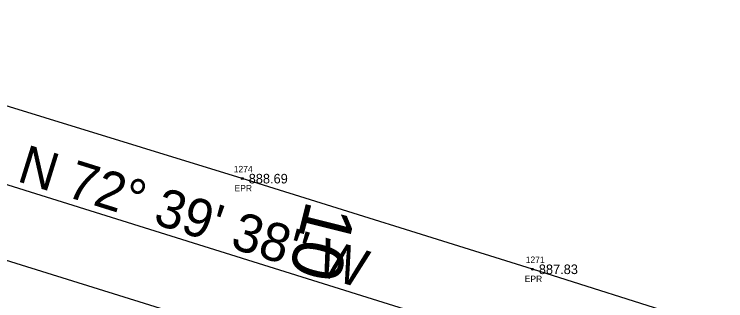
# Model space of a CAD drawing. Extents: x 1448136 to 1453623, y 1125056 to 1128842.
# Drawn here: x 1449636 to 1449747.7, y 1126782.3 to 1126827.2 of the extents above; entities that cross this region are included whole.
import ezdxf

# ---------------------------------------------------------------- set-up
doc = ezdxf.new("R2010")
doc.units = 0
for name, color, linetype in [('RD_EX_Road', 7, 'Continuous'), ('RD_EX_Road_txCode', 7, 'Continuous'), ('RD_EX_TX_Road_ELEV', 7, 'Continuous'), ('RD_HC_Cl', 7, 'Continuous'), ('RD_HC_Data', 7, 'Continuous'), ('RD_HC_TX_Sta50', 7, 'Continuous'), ('RD_SMD_Locator', 7, 'Continuous')]:
    doc.layers.add(name, color=color, linetype=linetype)

msp = doc.modelspace()

# ---------------------------------------------------------------- linework, layer by layer
at = {"layer": 'RD_EX_Road'}
for points in [[(1450334.81, 1126677.22), (1450288.34, 1126667.77), (1450239.92, 1126662.52), (1450192.72, 1126661.45), (1450145.26, 1126665.09), (1450097.34, 1126672.81), (1450049.7, 1126684.25), (1450007.41, 1126696.7), (1449955.88, 1126712.65), (1449909.23, 1126727.21), (1449862.31, 1126741.85), (1449813.73, 1126756.84), (1449766.18, 1126771.72), (1449717.33, 1126787.19), (1449671.79, 1126801.4), (1449624.98, 1126815.8), (1449576.84, 1126830.74), (1449569.21, 1126834.03), (1449511.24, 1126851.67), (1449482.54, 1126860.68), (1449432.31, 1126877.02)], [(1450340.73, 1126655.01), (1450291.74, 1126645.33), (1450242.07, 1126639.91), (1450191.92, 1126637.95), (1450184.99, 1126636.16), (1450163.38, 1126634.92), (1450141.93, 1126638.08), (1450123.3, 1126641.98), (1450121.61, 1126644.88), (1450093.17, 1126650), (1450044.99, 1126661.93), (1449996.8, 1126675.54), (1449949.24, 1126690.23), (1449901.53, 1126705.51), (1449854.27, 1126720.01), (1449807.04, 1126735.02), (1449759.58, 1126749.86), (1449712.08, 1126764.7), (1449664.51, 1126779.32), (1449616.94, 1126794.11), (1449569.36, 1126808.87), (1449521.79, 1126823.57), (1449474.36, 1126838.35), (1449426.72, 1126853.6)]]:
    msp.add_lwpolyline(points, dxfattribs=at)
at = {"layer": 'RD_HC_Cl'}
msp.add_line((1450033.34, 1126676.03), (1449295.29, 1126906.46), dxfattribs=at)
at = {"layer": 'RD_SMD_Locator'}
for centre in [(1449671.79, 1126801.4), (1449717.33, 1126787.19)]:
    msp.add_circle(centre, 0.15, dxfattribs=at)

# ---------------------------------------------------------------- texts
at = {"layer": 'RD_EX_Road_txCode'}
for s, p in [('1274', (1449670.44, 1126802.4)), ('EPR', (1449670.56, 1126799.4)), ('1271', (1449716.27, 1126788.19)), ('EPR', (1449716.11, 1126785.19))]:
    msp.add_text(s, height=1, dxfattribs=at).set_placement(p)
at = {"layer": 'RD_EX_TX_Road_ELEV'}
for s, p in [('888.69', (1449672.79, 1126800.65)), ('887.83', (1449718.33, 1126786.44))]:
    msp.add_text(s, height=1.5, dxfattribs=at).set_placement(p)
at = {"layer": 'RD_HC_Data'}
msp.add_text('N 72%%d 39\' 38" W', height=6, rotation=342.6604, dxfattribs=at).set_placement((1449636.23, 1126801.06))
at = {"layer": 'RD_HC_TX_Sta50'}
msp.add_text('10', height=8, rotation=255.8939, dxfattribs=at).set_placement((1449681.94, 1126798.19))

doc.saveas('drawing.dxf')
